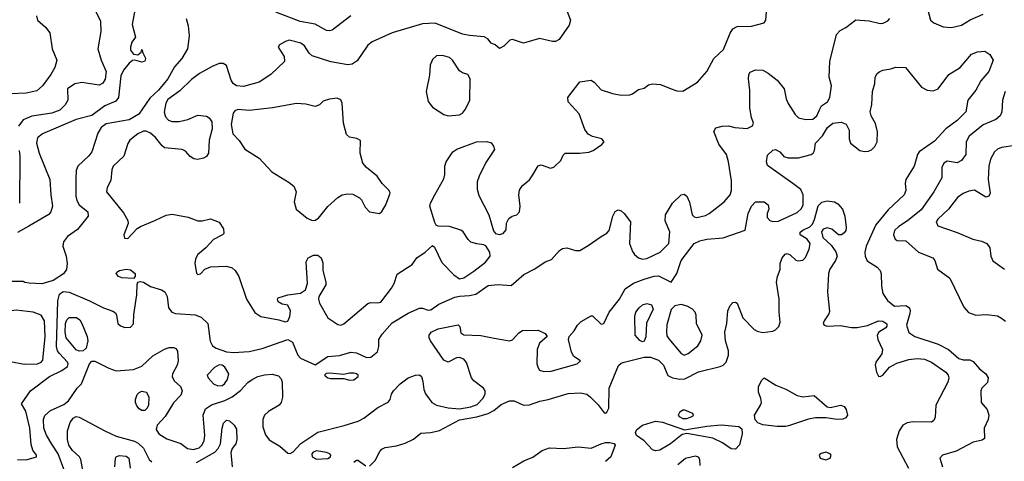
# Model space of a CAD drawing. Extents: x 1173029 to 1307123, y 522559 to 678521.
# Tile 398 of 623: x 1280440 to 1287324, y 571783 to 574867. Entities that reach past the tile are written whole.
import ezdxf

# ---------------------------------------------------------------- set-up
doc = ezdxf.new("R2010")
doc.units = 0

msp = doc.modelspace()

# ---------------------------------------------------------------- linework, layer by layer
at = {"layer": '0CON10XD'}
for points in [[(1281244.4, 574935), (1281227.5, 574835), (1281250, 574745), (1281225, 574710), (1281214, 574675), (1281214.2, 574654.2), (1281235, 574627.5), (1281265, 574622.5), (1281288.3, 574641.7), (1281295, 574660), (1281300, 574635), (1281318.6, 574598.6), (1281318, 574585), (1281312.5, 574575), (1281295, 574570), (1281245, 574583.8), (1281228.3, 574581.7), (1281205, 574564.3), (1281165, 574514.4), (1281147.9, 574475), (1281131.4, 574325), (1281111.4, 574298.6), (1281035, 574265.9), (1280945, 574199.3), (1280835, 574170), (1280599.3, 574070.7), (1280565, 574042), (1280557.5, 574005), (1280575.6, 573935), (1280651.7, 573751.7), (1280657.3, 573645), (1280668.9, 573565), (1280658.6, 573525), (1280643.4, 573506.6), (1280503.8, 573426.2), (1280425, 573380.4)], [(1280968.9, 574935), (1281005, 574856.7), (1281007.7, 574785), (1280987.1, 574665), (1281009.5, 574585), (1281043.9, 574505), (1281037.4, 574452.6), (1281022.5, 574425), (1280995, 574410.8), (1280875, 574428.5), (1280825, 574420.6), (1280774.5, 574385.5), (1280777.5, 574305), (1280758.1, 574271.9), (1280720, 574235), (1280663.9, 574213.9), (1280525, 574194), (1280465, 574168.5), (1280432.5, 574125)], [(1284266.9, 574925), (1284290, 574865), (1284281.3, 574828.7), (1284211.2, 574728.8), (1284185, 574715.8), (1284165, 574714.3), (1284075, 574736.7), (1283963.1, 574703.1), (1283885, 574730), (1283866.4, 574723.6), (1283845.9, 574704.1), (1283825, 574683.3), (1283795, 574667.5), (1283765, 574692.5), (1283735, 574702.5), (1283713.3, 574735), (1283688.3, 574748.3), (1283585, 574756.4), (1283536.3, 574766.3), (1283345, 574842.2), (1283255, 574839.5), (1283043.1, 574776.9), (1282905, 574712.5), (1282875, 574690), (1282799.8, 574580.2), (1282765, 574557.1), (1282735, 574553.1), (1282615, 574573.1), (1282485.7, 574615.7), (1282463.1, 574633.1), (1282430.8, 574685), (1282405, 574704.3), (1282325, 574723.8), (1282297.5, 574715), (1282257, 574693), (1282247.5, 574675), (1282289.5, 574609.5), (1282292, 574575), (1282195, 574484.3), (1282115, 574431.9), (1282005, 574401.8), (1281955, 574405.6), (1281932.9, 574422.9), (1281919.5, 574445), (1281886.7, 574546.7), (1281862.7, 574562.7), (1281835, 574561.4), (1281785, 574541.1), (1281697.6, 574492.4), (1281640.8, 574449.2), (1281560.3, 574369.7), (1281475, 574310.4), (1281461.8, 574285), (1281450.8, 574220.8), (1281460.1, 574190.1), (1281480.8, 574165), (1281505, 574157.3), (1281555, 574156.2), (1281615, 574170), (1281685, 574201.9), (1281745, 574192.9), (1281765, 574181.4), (1281782.2, 574155), (1281786.2, 574106.2), (1281764.5, 574025), (1281759.1, 573935), (1281745, 573912.5), (1281725, 573901.4), (1281685, 573892.2), (1281657.5, 573895), (1281630.9, 573910.9), (1281599.3, 573949.3), (1281575, 573961.4), (1281453.2, 573973.2), (1281435, 573986.2), (1281390.6, 574045), (1281354.7, 574074.7), (1281325, 574089.2), (1281305, 574089.6), (1281265, 574071.2), (1281210.6, 574025), (1281197.2, 574002.8), (1281168.6, 573915), (1281094.5, 573845.5), (1281085, 573820), (1281077.1, 573745), (1281051.9, 573695), (1281047.5, 573665), (1281165, 573519.4), (1281195.7, 573465), (1281198, 573445), (1281167.5, 573365), (1281171.7, 573341.7), (1281195, 573340), (1281260.6, 573409.4), (1281285, 573424), (1281385.5, 573464.5), (1281465, 573502.8), (1281505, 573509.2), (1281617.4, 573487.4), (1281685, 573462.9), (1281716.9, 573463.1), (1281775, 573476.2), (1281835, 573453.3), (1281865, 573407.5), (1281866.7, 573375), (1281857.5, 573365), (1281795, 573333.3), (1281740.8, 573275), (1281682.2, 573225), (1281668.5, 573195), (1281664.6, 573165.4), (1281675, 573098), (1281685, 573087.5), (1281705, 573091.4), (1281734.4, 573125.6), (1281775, 573142.5), (1281885, 573146), (1281925.4, 573135.4), (1281946.9, 573116.9), (1281972.9, 573075), (1282025.4, 572915.4), (1282083.4, 572823.4), (1282125, 572794.3), (1282251.7, 572771.7), (1282295, 572758), (1282315, 572761.2), (1282328.5, 572795), (1282332.2, 572835), (1282315, 572873.8), (1282275, 572881.2), (1282247, 572897), (1282242.5, 572915), (1282247.5, 572925), (1282315, 572945.7), (1282403.4, 572956.6), (1282438.8, 572981.2), (1282451.2, 573025), (1282443.2, 573176.8), (1282455.8, 573204.2), (1282495, 573222.5), (1282525, 573224), (1282548, 573205), (1282559.5, 573169.5), (1282560, 573115), (1282581.4, 573035), (1282579.4, 573015), (1282531.9, 572935), (1282529.4, 572915), (1282537, 572887), (1282595, 572785.8), (1282665, 572738.1), (1282685, 572734.4), (1282706.1, 572743.9), (1282875, 572885.4), (1282895, 572891.8), (1282940.9, 572889.1), (1282965, 572895.7), (1283038.5, 572991.5), (1283058.9, 573025), (1283078.8, 573091.2), (1283182.9, 573157.1), (1283216.2, 573205), (1283275, 573244.3), (1283325, 573290), (1283339.7, 573279.7), (1283391.7, 573171.7), (1283475.4, 573085), (1283515, 573056.6), (1283545, 573064), (1283615, 573110.4), (1283696.5, 573173.5), (1283730, 573215), (1283728, 573245), (1283698.3, 573288.3), (1283685, 573296), (1283635, 573301.9), (1283594.7, 573314.7), (1283575, 573331.4), (1283539.6, 573385), (1283525, 573397.3), (1283445, 573422.8), (1283366, 573426), (1283352, 573432), (1283341.2, 573451.2), (1283308.1, 573565), (1283311.1, 573585), (1283341.8, 573645), (1283405.8, 573755), (1283412.7, 573787.3), (1283412.9, 573845), (1283420.8, 573875), (1283469.2, 573945), (1283496.1, 573963.9), (1283634.4, 574015.6), (1283705, 574016), (1283735, 574006.7), (1283753.6, 573983.6), (1283759.3, 573960.7), (1283699.7, 573870.3), (1283651.9, 573775), (1283639.4, 573735), (1283638.5, 573685), (1283649.5, 573639.5), (1283720.8, 573505), (1283752.3, 573392.3), (1283767.5, 573375), (1283795, 573366.2), (1283820, 573375), (1283840.7, 573399.3), (1283843.9, 573446.1), (1283860.5, 573479.5), (1283884.1, 573495.9), (1283916.1, 573503.9), (1283933.3, 573525), (1283938.8, 573565), (1283929.1, 573645), (1283933.3, 573676.7), (1283953.1, 573706.9), (1284005, 573748), (1284028.6, 573785), (1284065, 573846.7), (1284085, 573853.3), (1284151.7, 573831.7), (1284173.6, 573836.4), (1284223.3, 573885), (1284239.3, 573920.7), (1284254.1, 573935.9), (1284354.5, 573934.5), (1284418, 573942), (1284450, 573955), (1284510, 573995), (1284525.9, 574014.1), (1284510, 574035), (1284445, 574050.6), (1284415, 574068.6), (1284391.8, 574101.8), (1284350.9, 574210.9), (1284274, 574295), (1284272, 574325), (1284355, 574433.8), (1284435, 574444.2), (1284458.9, 574428.9), (1284505, 574377.1), (1284585, 574351.2), (1284645, 574340), (1284705, 574343.3), (1284725, 574350), (1284765, 574380), (1284805, 574390), (1284836.4, 574413.6), (1284865, 574420), (1284920, 574415), (1284994.4, 574384.4), (1285035, 574370), (1285075, 574369.2), (1285179.3, 574430.7), (1285243.8, 574506.2), (1285293.6, 574596.4), (1285361.5, 574658.5), (1285406.5, 574773.5), (1285426.2, 574803.8), (1285455, 574820.6), (1285555, 574822.2), (1285644.1, 574845.9), (1285656.2, 574865), (1285660, 574925)], [(1282755, 574895.5), (1282625, 574794.2), (1282605, 574789.2), (1282585, 574792.9), (1282505.3, 574835.3), (1282402, 574855), (1282230.1, 574920.1)], [(1286790, 574935), (1286807.5, 574865), (1286831.2, 574845), (1286895, 574816.7), (1286955, 574812.9), (1287025, 574830.4), (1287085, 574866.9), (1287175, 574907.3)], [(1280557.5, 574895), (1280563.8, 574865), (1280620, 574815), (1280650, 574775), (1280666.7, 574665), (1280698.9, 574585), (1280685, 574534), (1280657.9, 574485), (1280598.5, 574405), (1280559.1, 574370.9), (1280485, 574354.7), (1280375, 574350.8)], [(1281603.8, 574875), (1281618.8, 574825), (1281625.6, 574755), (1281613.1, 574665), (1281573.6, 574596.4), (1281521.2, 574538.8), (1281474.6, 574455), (1281411.1, 574375), (1281350.1, 574319.9), (1281272.1, 574207.9), (1281205, 574168.1), (1281045, 574141.1), (1281009.6, 574115), (1280985.4, 574075), (1280945.6, 573945), (1280923.3, 573916.7), (1280845.6, 573845), (1280834.5, 573815), (1280832.1, 573755), (1280833.6, 573635), (1280839.4, 573605), (1280855, 573573.8), (1280916.1, 573526.1), (1280918.8, 573495), (1280845, 573401.9), (1280775, 573352.2), (1280746.2, 573315), (1280742.1, 573285), (1280765.9, 573215.9), (1280772.1, 573165), (1280766.3, 573123.7), (1280747, 573093), (1280675, 573047.1), (1280595, 573022.5), (1280506.4, 573026.4), (1280475, 573032.5), (1280465, 573040), (1280375, 573040)], [(1284506.3, 573353.7), (1284544.1, 573375.9), (1284561.1, 573395), (1284585.8, 573495), (1284602.1, 573527.9), (1284625, 573538.8), (1284645, 573532), (1284666, 573515), (1284710, 573455), (1284703.3, 573305), (1284725, 573248.8), (1284737.6, 573227.6), (1284765, 573204.4), (1284795, 573194.5), (1284825, 573200), (1284918.1, 573245), (1284977.5, 573305), (1284985.5, 573385), (1284952.1, 573462.1), (1284954.5, 573505), (1285005, 573587.1), (1285065, 573644.3), (1285085, 573649.4), (1285105, 573634), (1285122, 573592), (1285141.5, 573505), (1285155, 573490), (1285175, 573485.5), (1285235, 573500.9), (1285260, 573515), (1285365, 573596.5), (1285406.2, 573645), (1285415.4, 573675), (1285417.4, 573742.6), (1285396.4, 573875), (1285380.6, 573925), (1285328.7, 573998.7), (1285292.3, 574087.7), (1285307.7, 574112.3), (1285350, 574125), (1285395, 574125.6), (1285440, 574115), (1285525, 574107.5), (1285564.1, 574125.9), (1285570, 574145), (1285555.6, 574185.6), (1285545, 574250), (1285543.8, 574375), (1285534.5, 574455.5), (1285537.5, 574485), (1285547.9, 574502.1), (1285585, 574517.8), (1285635, 574514.5), (1285672.9, 574495), (1285735, 574445.5), (1285784.4, 574385), (1285798.1, 574315), (1285812.4, 574282.4), (1285860.6, 574205), (1285885, 574182.2), (1285935, 574170.5), (1285985, 574173.6), (1286013.1, 574195), (1286031.9, 574238.1), (1286044.6, 574265.4), (1286087.1, 574295), (1286103.1, 574325), (1286115.8, 574405), (1286100, 574465), (1286104.5, 574575), (1286150.6, 574765), (1286175, 574791.9), (1286215.9, 574814.1), (1286285, 574865.6), (1286379.5, 574859.5), (1286455, 574841.2), (1286477.3, 574842.7), (1286509.5, 574860.5), (1286522.5, 574875)], [(1280748.1, 571728.1), (1280709.6, 571835), (1280665, 571903.8), (1280627.3, 571965), (1280609.3, 572015), (1280606.8, 572075), (1280615, 572104.2), (1280655, 572138), (1280749.7, 572180.3), (1280780.9, 572205), (1280842.9, 572295), (1280872.5, 572325), (1280927.5, 572465), (1280945, 572482), (1280965, 572482.5), (1281063.3, 572433.3), (1281115, 572416.1), (1281235, 572424.7), (1281293.1, 572446.9), (1281370.2, 572519.8), (1281452.6, 572567.4), (1281485, 572578.1), (1281517, 572577), (1281530.8, 572570.8), (1281542.9, 572552.9), (1281546.9, 572485), (1281540.6, 572455), (1281507.8, 572395), (1281505.6, 572375), (1281520, 572345), (1281564.2, 572305), (1281575.8, 572275), (1281565.8, 572245), (1281515, 572192), (1281457.1, 572095), (1281402, 572035), (1281394.7, 572005), (1281413.6, 571975), (1281469.7, 571939.7), (1281567, 571907), (1281612.1, 571872.1), (1281655, 571865.3), (1281695, 571876.8), (1281713.6, 571895), (1281728.9, 571925), (1281734.7, 571965.3), (1281722.1, 572105), (1281739.5, 572150.5), (1281781.6, 572178.4), (1281875, 572208.6), (1281926.2, 572233.8), (1281982.8, 572277.2), (1282036.1, 572333.9), (1282065, 572355.4), (1282105, 572376.2), (1282151.9, 572388.1), (1282205, 572392), (1282249.8, 572379.8), (1282268.6, 572358.6), (1282275.9, 572335.9), (1282277.9, 572232.1), (1282268.5, 572195), (1282254.7, 572175), (1282179.1, 572130.9), (1282150.6, 572105), (1282139.4, 572075), (1282140, 572025), (1282158.3, 571968.3), (1282183.5, 571933.5), (1282258.4, 571888.4), (1282315, 571840.9), (1282332, 571838), (1282350.9, 571849.1), (1282405, 571907.5), (1282525, 571987.5), (1282707.7, 572032.3), (1282806.6, 572063.4), (1282845, 572084), (1282945, 572158.5), (1283015, 572196.7), (1283030, 572215), (1283038.3, 572251.7), (1283054, 572275), (1283100.6, 572325), (1283155, 572366.5), (1283206.7, 572385), (1283235, 572386.1), (1283249.1, 572375), (1283258.5, 572341.5), (1283265.3, 572285), (1283278, 572255), (1283320.4, 572195), (1283354.3, 572175), (1283435.5, 572155.5), (1283515, 572149.6), (1283595, 572163.1), (1283639, 572181), (1283679.6, 572225), (1283693.5, 572255), (1283694.4, 572275), (1283681.4, 572295), (1283615, 572344.6), (1283597.8, 572365), (1283563.8, 572473.8), (1283545, 572495.4), (1283515, 572508.2), (1283494, 572505), (1283435, 572476.5), (1283405, 572490.5), (1283312.7, 572625), (1283302.9, 572645), (1283302.7, 572665), (1283315.7, 572685), (1283365, 572709.1), (1283505, 572736.7), (1283517.5, 572725), (1283525, 572680), (1283545, 572667.5), (1283665, 572662.5), (1283756.2, 572643.8), (1283865, 572624.2), (1283885, 572632.5), (1283930.3, 572679.7), (1283955, 572696.2), (1284065, 572699.2), (1284113.8, 572675), (1284128.8, 572655), (1284075, 572608), (1284057.3, 572565), (1284054.7, 572465), (1284063.6, 572435), (1284075, 572420), (1284105, 572410.5), (1284155, 572412.5), (1284337.5, 572465), (1284360, 572485), (1284313.8, 572515), (1284298, 572545), (1284276.2, 572635), (1284281.2, 572655), (1284317.5, 572695), (1284340, 572735), (1284365, 572760), (1284435, 572800), (1284445, 572800), (1284505, 572741.2), (1284523.3, 572745), (1284561.5, 572825), (1284632.3, 572915), (1284672.6, 572987.4), (1284731.8, 573028.2), (1284805, 573055.3), (1284875, 573077.3), (1284905, 573077.7), (1284995, 573034.2), (1285035.3, 573094.7), (1285065, 573186), (1285156, 573305), (1285195, 573322.7), (1285245, 573333.6), (1285356.9, 573343.1), (1285513, 573397), (1285532, 573515), (1285556.2, 573565), (1285585, 573596.2), (1285645, 573596), (1285672.5, 573575), (1285676.7, 573545), (1285666.2, 573515), (1285666.7, 573485), (1285683.3, 573465), (1285705, 573457.5), (1285745, 573460), (1285875, 573521.1), (1285905, 573548.1), (1285917.8, 573575), (1285917.5, 573645), (1285901.4, 573681.4), (1285845, 573722.9), (1285668.3, 573848.3), (1285660, 573875), (1285667.7, 573922.3), (1285704.6, 573955.4), (1285725, 573960), (1285753.8, 573945), (1285783, 573913), (1285813, 573903), (1285885, 573903.3), (1285972.5, 573925), (1285987.5, 573935), (1285997.5, 573955), (1286003.3, 574005), (1286053.1, 574056.9), (1286086.9, 574115), (1286123.8, 574145), (1286182.7, 574152.7), (1286217.6, 574137.6), (1286238.8, 574095), (1286238.8, 574035), (1286248.8, 574005), (1286313, 573953), (1286345.9, 573945.9), (1286375, 573950), (1286395, 573958), (1286419.1, 573980.9), (1286434.2, 574015), (1286437.5, 574085), (1286423.2, 574143.2), (1286392, 574195), (1286386, 574225), (1286397.5, 574275), (1286401.2, 574365), (1286417.7, 574422.3), (1286421.2, 574465), (1286435, 574492.5), (1286452.5, 574505), (1286475, 574516), (1286530, 574525), (1286565, 574536.2), (1286633.6, 574533.6), (1286745, 574396), (1286785, 574375.7), (1286825, 574370), (1286860, 574385), (1286936.2, 574485), (1287015, 574533.8), (1287095, 574627.5), (1287135, 574644.2), (1287186.8, 574646.8), (1287222.5, 574625), (1287245.6, 574585), (1287214.2, 574505), (1287160.2, 574439.8), (1287124.3, 574375), (1287068, 574305), (1287055, 574223.8), (1286995, 574164.3), (1286915, 574105.6), (1286835, 574019.5), (1286729.4, 573945), (1286716.7, 573925), (1286693.2, 573845), (1286635, 573751.2), (1286630.4, 573725), (1286635.6, 573675), (1286624.4, 573645), (1286511.5, 573538.5), (1286424.2, 573435.8), (1286357.5, 573285), (1286349.4, 573245), (1286350.6, 573215), (1286365, 573184.2), (1286435, 573140), (1286455.5, 573115), (1286462.4, 573092.4), (1286465.4, 573005.4), (1286474.5, 572955), (1286505.8, 572905.8), (1286555, 572867.1), (1286635, 572870.8), (1286660, 572855), (1286665.7, 572835), (1286662.9, 572815), (1286638.7, 572735), (1286655, 572682.5), (1286698, 572655), (1286860.2, 572600.2), (1286933.3, 572565), (1287005, 572500.5), (1287035, 572492.5), (1287083, 572493), (1287105, 572480.8), (1287149.1, 572429.1), (1287195, 572394), (1287210.8, 572365), (1287205, 572333.3), (1287166.7, 572295), (1287160, 572275), (1287162.5, 572195), (1287202.9, 572145), (1287216.4, 572105), (1287211.5, 572075), (1287182.5, 572015), (1287185, 571943.3), (1287168.8, 571931.2), (1287105, 571917.8), (1286985.9, 571854.1), (1286892, 571825), (1286872.5, 571805), (1286890.6, 571745)], [(1283435, 574196.9), (1283515, 574203.5), (1283535, 574215.6), (1283556.9, 574243.1), (1283586.5, 574305), (1283590, 574455), (1283572.5, 574485), (1283535, 574496.2), (1283515, 574510), (1283465, 574584.2), (1283445, 574603.3), (1283395, 574618.1), (1283355, 574614), (1283325, 574590), (1283309.2, 574550.8), (1283305, 574480), (1283282.5, 574365), (1283296.8, 574296.8), (1283325.5, 574255.5), (1283405.5, 574205.5), (1283435, 574196.9)], [(1287329.4, 574365), (1287310, 574305), (1287305.7, 574225), (1287293.6, 574196.4), (1287265, 574170.6), (1287176.2, 574133.8), (1287077.7, 574055), (1287056.1, 574015), (1287054.4, 573925), (1287025, 573884), (1286995, 573867.5), (1286925, 573880), (1286901.4, 573865), (1286886.9, 573835), (1286887.4, 573762.6), (1286831.5, 573665), (1286741.3, 573538.7), (1286646.7, 573463.3), (1286585, 573422.5), (1286556.9, 573395), (1286549.5, 573365), (1286560.8, 573335), (1286575, 573326), (1286635, 573322.9), (1286723.7, 573243.7), (1286824.2, 573204.2), (1286838.8, 573185), (1286856.7, 573125), (1286942.5, 573062.5), (1287040.3, 572860.3), (1287072.3, 572822.3), (1287124.7, 572804.7), (1287198.7, 572808.7), (1287275, 572799.3), (1287305, 572783.9), (1287331, 572761)], [(1282485, 573464.4), (1282505, 573467.8), (1282528, 573482), (1282595, 573563.5), (1282665, 573625.5), (1282695, 573643.5), (1282735, 573651.1), (1282768, 573648), (1282815, 573624.2), (1282829.1, 573609.1), (1282855, 573558), (1282885, 573526), (1282955, 573513.3), (1282972.3, 573527.7), (1282998.8, 573575), (1283030, 573655), (1283023.6, 573673.6), (1282974.2, 573724.2), (1282940, 573775), (1282864.5, 573834.5), (1282838, 573865), (1282820.8, 573935), (1282823.6, 574023.6), (1282797.3, 574037.3), (1282745, 574048), (1282723.8, 574065), (1282704.4, 574145), (1282694.5, 574285), (1282685, 574307.1), (1282658.7, 574318.7), (1282605, 574312.9), (1282562.6, 574297.4), (1282535, 574274), (1282505, 574260.8), (1282441.4, 574278.6), (1282375, 574281.8), (1282208, 574252), (1282045, 574232.2), (1281965, 574240), (1281945, 574230), (1281931.8, 574215), (1281918, 574135), (1281931.2, 574071.2), (1281974.3, 574024.3), (1282014.3, 573964.3), (1282115, 573900), (1282203.9, 573803.9), (1282325, 573731.2), (1282355.8, 573705.8), (1282374, 573665), (1282359.4, 573595), (1282373.1, 573545), (1282450.2, 573480.2), (1282485, 573464.4)], [(1280435.4, 573954.6), (1280440.3, 573915), (1280438.9, 573585)], [(1287495, 574002.4), (1287304.6, 573975.4), (1287276.3, 573963.7), (1287255, 573944), (1287227.4, 573892.6), (1287215.4, 573845), (1287211.7, 573751.7), (1287225.6, 573655), (1287215, 573634), (1287195, 573627.1), (1287115, 573675.8), (1287075, 573669.4), (1287035.4, 573654.6), (1286995.3, 573624.7), (1286934.5, 573545), (1286858, 573475), (1286848, 573455), (1286857.7, 573427.7), (1286995, 573381.5), (1287104, 573334), (1287165, 573321.3), (1287201.4, 573305), (1287221.9, 573275), (1287230, 573215), (1287243.7, 573183.7), (1287325.5, 573125.5)], [(1282885, 571750), (1282925, 571788), (1282957.3, 571852.7), (1282971.2, 571868.8), (1282995, 571880), (1283075, 571891.1), (1283135, 571909.2), (1283192.3, 571937.7), (1283245, 571980), (1283315, 571984.2), (1283375, 571998.6), (1283515, 572072.7), (1283635, 572093.1), (1283715, 572118.1), (1283755, 572137.5), (1283805, 572178.8), (1283865, 572205.4), (1283896.2, 572205), (1283963.3, 572175), (1284005, 572176.5), (1284076.4, 572203.6), (1284135.4, 572214.6), (1284275, 572255.8), (1284360.5, 572260.5), (1284405, 572251.2), (1284431.7, 572231.7), (1284485, 572176.7), (1284525, 572122.5), (1284535, 572120), (1284545, 572127.5), (1284558.8, 572155), (1284560, 572295), (1284627.4, 572452.6), (1284645, 572468.1), (1284665, 572475.6), (1284805, 572510), (1284850.9, 572510.9), (1284905, 572489.2), (1284940, 572455), (1284971.4, 572381.4), (1285005, 572365.5), (1285055, 572357.5), (1285089.9, 572360.1), (1285185, 572408.7), (1285336.2, 572445), (1285358.6, 572455), (1285379.4, 572475), (1285395.4, 572524.6), (1285395.5, 572555), (1285374.7, 572624.7), (1285369.1, 572685), (1285384.4, 572745), (1285391.4, 572835), (1285408, 572872), (1285425, 572892.5), (1285445, 572895.7), (1285455, 572887.5), (1285495.9, 572785.9), (1285574.6, 572704.6), (1285595, 572691.4), (1285635, 572682.2), (1285705, 572692.7), (1285725, 572700.4), (1285748, 572725), (1285756.5, 572755), (1285748.6, 572825), (1285748.6, 572915), (1285731.5, 573035), (1285736.9, 573073.1), (1285756.1, 573123.9), (1285756.2, 573165), (1285771.2, 573205), (1285791.2, 573228.8), (1285805, 573233.8), (1285825.6, 573225.6), (1285865, 573188), (1285882.4, 573182.4), (1285915, 573186.9), (1285934, 573206), (1285960, 573265), (1285967.1, 573305), (1285946, 573335), (1285896, 573365), (1285897.5, 573382.5), (1285915, 573398.2), (1285965, 573421.9), (1285981.5, 573438.5), (1285997.7, 573472.3), (1286023, 573567), (1286047.8, 573592.2), (1286085, 573602.7), (1286135.5, 573595.5), (1286160.3, 573580.3), (1286192.5, 573545), (1286208.9, 573495), (1286217.8, 573415), (1286215.6, 573395), (1286205, 573378), (1286185, 573366), (1286164.2, 573364.2), (1286118.8, 573405), (1286085, 573414.4), (1286056.2, 573405), (1286045.8, 573385), (1286055, 573346.7), (1286112.4, 573292.4), (1286145.4, 573245.4), (1286154.5, 573215), (1286143.8, 573185), (1286104.8, 573125.2), (1286094.7, 573095), (1286088.5, 572965), (1286100.8, 572829.2), (1286097.1, 572812.9), (1286064.4, 572765), (1286057.5, 572745), (1286064.6, 572734.6), (1286085, 572726.7), (1286175, 572731.4), (1286255, 572718.2), (1286295, 572717.9)], [(1280424.6, 571795.4), (1280485, 571792.5), (1280556.7, 571815), (1280558, 571825), (1280532, 571862), (1280520.5, 571900.5), (1280511.9, 572015), (1280483.8, 572133.8), (1280452.5, 572185), (1280515, 572276), (1280648.9, 572375), (1280735, 572417.1), (1280773.2, 572445), (1280779.4, 572465), (1280775, 572476.5), (1280718.2, 572535), (1280703.5, 572555), (1280696.6, 572585), (1280705.8, 572905), (1280718.9, 572951.1), (1280745, 572969.1), (1280785, 572963.8), (1280928, 572905), (1281025, 572855.6), (1281092.3, 572832.3), (1281109.5, 572819.5), (1281117.5, 572805), (1281126.7, 572745), (1281145, 572728.8), (1281175, 572717.5), (1281215, 572720), (1281235.7, 572744.3), (1281237.7, 572807.7), (1281258.9, 572945), (1281261.7, 573018.3), (1281266.7, 573033.3), (1281282, 573038), (1281305, 573034.2), (1281355, 573003.5), (1281431.5, 572981.5), (1281455, 572967.5), (1281471.9, 572935), (1281479.4, 572855), (1281503.8, 572825), (1281530, 572815), (1281666.8, 572806.8), (1281709.5, 572789.5), (1281754.4, 572745), (1281771.2, 572621.2), (1281789.1, 572589.1), (1281813.4, 572573.4), (1281885, 572548.1), (1281935, 572542.2), (1282045, 572550), (1282135, 572570), (1282315, 572634.7), (1282346.3, 572615), (1282385, 572525.5), (1282402.8, 572502.8), (1282505, 572457.5), (1282595, 572516), (1282675, 572521.1), (1282755, 572546.5), (1282795, 572541.1), (1282865, 572507.3), (1282895, 572510), (1282941.3, 572548.7), (1282950, 572585), (1282950.8, 572635), (1282975, 572670), (1283045, 572749.5), (1283155, 572816.7), (1283235, 572853.8), (1283255, 572853.8), (1283295, 572838.6), (1283315, 572840), (1283369.4, 572880.6), (1283481.5, 572928.5), (1283515, 572937.6), (1283585, 572940.8), (1283629.4, 572950.6), (1283715, 573010.6), (1283785, 573017.8), (1283875, 573011.9), (1283965, 573088.5), (1284042, 573128), (1284114.6, 573175.4), (1284157.1, 573192.9), (1284214.3, 573255.7), (1284235, 573269.6), (1284265, 573274.6), (1284325, 573255.4), (1284355, 573256.1), (1284415, 573289.6), (1284506.3, 573353.7)], [(1281235, 573060), (1281155, 573064), (1281130, 573075), (1281114.2, 573095.8), (1281118.8, 573105), (1281137.5, 573115), (1281185, 573124.3), (1281215, 573121.4), (1281247.5, 573095), (1281246.4, 573073.6), (1281235, 573060)], [(1280471.9, 572461.9), (1280565, 572464.7), (1280590.8, 572475), (1280601.4, 572488.6), (1280618.4, 572655), (1280614.6, 572764.6), (1280590.8, 572805), (1280535.4, 572825.4), (1280415, 572839.6), (1280285, 572820.4), (1280202, 572818), (1280172.1, 572807.9), (1280156.3, 572793.7), (1280138.6, 572751.4), (1280130, 572655), (1280117, 572623), (1280116.7, 572565), (1280130, 572510), (1280145, 572502.5), (1280257.2, 572487.2), (1280375, 572481.2), (1280471.9, 572461.9)], [(1284795, 572617.5), (1284775, 572625.8), (1284742, 572665), (1284740, 572795), (1284747.5, 572825), (1284771.4, 572855), (1284795, 572876.9), (1284824.2, 572884.2), (1284856.7, 572875), (1284868.1, 572845), (1284822.8, 572747.2), (1284817.6, 572652.4), (1284805, 572622), (1284795, 572617.5)], [(1285085, 572524.6), (1285112.9, 572535), (1285180.9, 572589.1), (1285202.7, 572625), (1285211.2, 572665), (1285171.5, 572745), (1285168.5, 572805), (1285161.9, 572825), (1285142.9, 572845), (1285106.8, 572866.8), (1285065, 572877.7), (1285021.2, 572868.8), (1284995, 572844.3), (1284963.5, 572736.5), (1284961.1, 572685), (1284965, 572660), (1284978, 572638), (1285065, 572535.5), (1285085, 572524.6)], [(1280855, 572552.5), (1280835, 572561.5), (1280765, 572644.4), (1280758.1, 572685), (1280760.3, 572745), (1280768.7, 572771.3), (1280785, 572788.1), (1280838.2, 572788.2), (1280860.3, 572770.3), (1280875.2, 572745.2), (1280911.2, 572655), (1280916.7, 572625), (1280905.6, 572574.4), (1280885, 572554.2), (1280855, 572552.5)], [(1286295, 572717.9), (1286368, 572732), (1286445, 572764.6), (1286475, 572762.1), (1286502.6, 572742.6), (1286503.4, 572726.6), (1286494.6, 572715.4), (1286445.6, 572684.4), (1286435.6, 572665), (1286439.5, 572635), (1286471.1, 572565), (1286467.2, 572532.8), (1286426.5, 572475), (1286420, 572455), (1286428.9, 572405), (1286445, 572378), (1286455, 572375.8), (1286473.8, 572385), (1286520, 572440), (1286571.1, 572468.9), (1286655, 572493.5), (1286715, 572500.9), (1286765, 572496.2), (1286815, 572476.4), (1286915, 572405.4), (1286930.4, 572385), (1286935.3, 572365), (1286929.2, 572335), (1286844, 572175), (1286839.5, 572090.5), (1286831.7, 572068.3), (1286815, 572056.7), (1286685, 572058.9), (1286645, 572051.8), (1286614.4, 572035), (1286589.6, 571995), (1286569.2, 571935), (1286573.8, 571885), (1286654.5, 571734.5)], [(1281825, 572310.6), (1281855, 572312.5), (1281871.9, 572325), (1281893.5, 572355), (1281903.3, 572395), (1281875, 572440), (1281855, 572453.8), (1281835, 572456.2), (1281800.9, 572439.1), (1281751.2, 572385), (1281758.8, 572365), (1281794.5, 572324.5), (1281825, 572310.6)], [(1282745, 572349.4), (1282775, 572351.1), (1282807.1, 572375), (1282805.8, 572385), (1282795, 572394.2), (1282775, 572399.5), (1282745, 572399.5), (1282705, 572390), (1282605, 572398.8), (1282583.3, 572396.7), (1282570, 572385), (1282595, 572366.7), (1282612.3, 572362.3), (1282705, 572361.2), (1282745, 572349.4)], [(1285735, 572025.3), (1285635, 572038.9), (1285601.2, 572051.2), (1285581.9, 572071.9), (1285577.6, 572105), (1285619.6, 572175), (1285625.4, 572195), (1285621.9, 572221.9), (1285604.5, 572265), (1285605, 572302.5), (1285625, 572348), (1285644.5, 572365.5), (1285726.7, 572315), (1285795, 572287.1), (1285875, 572243.5), (1285915, 572232.5), (1285995, 572241.9), (1286085, 572164), (1286105, 572160), (1286180, 572175), (1286203.3, 572165), (1286218, 572145), (1286226.9, 572105), (1286215, 572085.8), (1286195, 572076.5), (1286155, 572074.7), (1286075, 572087.3), (1286003.1, 572086.9), (1285955, 572078.1), (1285828, 572035), (1285825, 572033.9), (1285795, 572026.8), (1285735, 572025.3)], [(1281315, 572137.8), (1281295, 572137.8), (1281275, 572150.6), (1281259.5, 572169.5), (1281250, 572195), (1281250, 572215), (1281261.4, 572248.6), (1281275, 572264.2), (1281295, 572272.9), (1281325.5, 572265.5), (1281341.8, 572231.8), (1281340, 572175), (1281331.8, 572155), (1281315, 572137.8)], [(1280901.2, 571621.2), (1280866.5, 571795), (1280857.5, 571815), (1280809.5, 571859.5), (1280784.7, 571895), (1280774.6, 571935.4), (1280774.4, 571995), (1280793.8, 572055), (1280814, 572085), (1280835, 572095.6), (1280855, 572091.4), (1281036.4, 571996.4), (1281115, 571958.9), (1281243.5, 571923.5), (1281269.5, 571909.5), (1281304.7, 571874.7), (1281345.4, 571795.4), (1281365, 571779.4)], [(1285075, 572082), (1285105, 572083.2), (1285138.6, 572095), (1285150.8, 572105), (1285146.1, 572116.1), (1285091.2, 572141.2), (1285075, 572140), (1285052.7, 572125), (1285044.6, 572105.4), (1285050.8, 572095), (1285075, 572082)], [(1281676.1, 571773.9), (1281803.4, 571846.6), (1281826.7, 571873.3), (1281843.8, 571905), (1281854.5, 572015), (1281865, 572050), (1281885, 572070), (1281906.7, 572065), (1281938.8, 572035), (1281955, 572007.5), (1281957.5, 571935), (1281950, 571905), (1281926.6, 571873.4), (1281916.4, 571843.6), (1281926.2, 571745)], [(1284885, 571855.4), (1284863.1, 571863.1), (1284805, 571926.9), (1284753.3, 571963.3), (1284746, 571985), (1284754.6, 572005.4), (1284795.2, 572034.8), (1284885, 572063.1), (1284935, 572055.6), (1285087.7, 572002.3), (1285245, 572029), (1285345, 572037.8), (1285466.7, 572026.7), (1285488.8, 572008.8), (1285490.7, 571975), (1285471.1, 571898.9), (1285445, 571868.5), (1285415, 571870.4), (1285352.6, 571912.6), (1285285, 571945.4), (1285105, 571978), (1285070.6, 571969.4), (1284988.9, 571905), (1284915, 571861.5), (1284885, 571855.4)], [(1283885, 571740), (1283965, 571785.4), (1284028.5, 571811.5), (1284092.3, 571857.7), (1284145, 571876.2), (1284242.4, 571872.4), (1284345, 571883.6), (1284435, 571875.4), (1284505.3, 571904.7)], [(1284505.3, 571904.7), (1284535, 571913.8), (1284564.5, 571914.5), (1284596.5, 571906.5), (1284604, 571895), (1284573.4, 571815), (1284535, 571781.4)], [(1281105.8, 571745), (1281110, 571805), (1281114.5, 571815.5), (1281135.9, 571824.1), (1281185, 571818.9), (1281202.5, 571805), (1281211.5, 571735)], [(1282515, 571797.9), (1282595, 571803.8), (1282612.9, 571815), (1282615.6, 571825), (1282609.2, 571835), (1282585.4, 571845.4), (1282515, 571856.7), (1282492, 571848), (1282481.4, 571835), (1282485.7, 571815), (1282515, 571797.9)], [(1285196.2, 571755), (1285195.9, 571795.9), (1285185, 571811.2), (1285165, 571818.1), (1285095, 571802), (1285041.1, 571758.9)], [(1286075, 571793.3), (1286105.7, 571805), (1286114.2, 571825), (1286105.8, 571835), (1286075, 571846.5), (1286036.7, 571835), (1286030, 571825), (1286036.7, 571805), (1286075, 571793.3)], [(1282775, 571777.5), (1282795, 571790), (1282805, 571790), (1282860.9, 571750.9)]]:
    msp.add_lwpolyline(points, dxfattribs=at)

doc.saveas('drawing.dxf')
